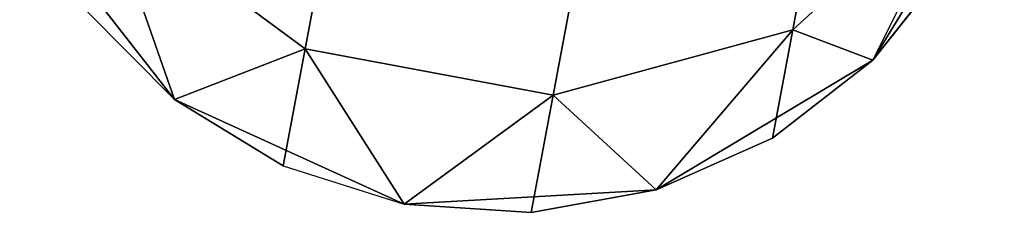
# Model space of a CAD drawing. Extents: x -91 to 91, y -91 to 262.
# Tile 397 of 480: x 10.212 to 12.079, y 58.423 to 58.789. Entities that reach past the tile are written whole.
import ezdxf

# ---------------------------------------------------------------- set-up
doc = ezdxf.new("R2010")
doc.units = 0
doc.header["$LTSCALE"] = 25.4
doc.layers.get('0').update_dxf_attribs({"linetype": 'CONTINUOUS'})

# ---------------------------------------------------------------- blocks, each defined once
blk = doc.blocks.new('ETE0_STL_1')
at = {"color": 0}
for p, q in [((10.7527, 58.7336, 320.8707), (10.8714, 59.3666, 319.9068)), ((10.7527, 58.7336, 320.8707), (10.8714, 59.3666, 319.9068)), ((10.8714, 59.3666, 170.1084), (10.7527, 58.7336, 169.1445)), ((10.8714, 59.3666, 170.1084), (10.7527, 58.7336, 169.1445)), ((11.6776, 58.7693, 320.9558), (11.7874, 59.3549, 320.0641)), ((11.6776, 58.7693, 320.9558), (11.7874, 59.3549, 320.0641)), ((11.7874, 59.3549, 169.9511), (11.6776, 58.7693, 169.0594)), ((11.7874, 59.3549, 169.9511), (11.6776, 58.7693, 169.0594)), ((11.2232, 58.6454, 320.8707), (11.3418, 59.2784, 319.9068)), ((11.2232, 58.6454, 320.8707), (11.3418, 59.2784, 319.9068)), ((11.3418, 59.2784, 170.1084), (11.2232, 58.6454, 169.1445)), ((11.3418, 59.2784, 170.1084), (11.2232, 58.6454, 169.1445)), ((11.8294, 58.7116, 327.5076), (12.0787, 59.1201, 327.5076)), ((12.0787, 59.1201, 163.5076), (11.8294, 58.7116, 163.5076)), ((11.8294, 58.7116, 327.5076), (12.0787, 59.1201, 327.5076)), ((12.0787, 59.1201, 163.5076), (11.8294, 58.7116, 163.5076)), ((11.6776, 58.7693, 320.9558), (12.0119, 59.0769, 321.1065)), ((11.6776, 58.7693, 320.9558), (12.0119, 59.0769, 321.1065)), ((12.0119, 59.0769, 168.9087), (11.6776, 58.7693, 169.0594)), ((12.0119, 59.0769, 168.9087), (11.6776, 58.7693, 169.0594)), ((11.8294, 58.7116, 322.0076), (12.0119, 59.0769, 321.1065)), ((11.8294, 58.7116, 322.0076), (12.0119, 59.0769, 321.1065)), ((12.0119, 59.0769, 168.9087), (11.8294, 58.7116, 168.0076)), ((12.0119, 59.0769, 168.9087), (11.8294, 58.7116, 168.0076)), ((10.2116, 59.0149, 327.5076), (10.5052, 58.6369, 327.5076)), ((10.5052, 58.6369, 163.5076), (10.2116, 59.0149, 163.5076)), ((10.2116, 59.0149, 327.5076), (10.5052, 58.6369, 327.5076)), ((10.5052, 58.6369, 163.5076), (10.2116, 59.0149, 163.5076)), ((10.5052, 58.6369, 322.0076), (10.374, 59.0137, 320.9558)), ((10.374, 59.0137, 320.9558), (10.7527, 58.7336, 320.8707)), ((10.5052, 58.6369, 322.0076), (10.374, 59.0137, 320.9558)), ((10.374, 59.0137, 320.9558), (10.7527, 58.7336, 320.8707)), ((10.7527, 58.7336, 169.1445), (10.374, 59.0137, 169.0594)), ((10.374, 59.0137, 169.0594), (10.5052, 58.6369, 168.0076)), ((10.374, 59.0137, 169.0594), (10.5052, 58.6369, 168.0076)), ((10.7527, 58.7336, 169.1445), (10.374, 59.0137, 169.0594)), ((11.8294, 58.7116, 322.0076), (11.9788, 58.9007, 322.0076)), ((11.9788, 58.9007, 322.0076), (11.8294, 58.7116, 327.5076)), ((11.9788, 58.9007, 322.0076), (11.8294, 58.7116, 327.5076)), ((11.8294, 58.7116, 322.0076), (11.9788, 58.9007, 322.0076)), ((11.8294, 58.7116, 168.0076), (11.9788, 58.9007, 168.0076)), ((11.9788, 58.9007, 168.0076), (11.8294, 58.7116, 163.5076)), ((11.9788, 58.9007, 168.0076), (11.8294, 58.7116, 163.5076)), ((11.8294, 58.7116, 168.0076), (11.9788, 58.9007, 168.0076)), ((10.3355, 58.8081, 322.0076), (10.5052, 58.6369, 327.5076)), ((10.3355, 58.8081, 322.0076), (10.5052, 58.6369, 322.0076)), ((10.3355, 58.8081, 322.0076), (10.5052, 58.6369, 327.5076)), ((10.3355, 58.8081, 322.0076), (10.5052, 58.6369, 322.0076)), ((10.3355, 58.8081, 168.0076), (10.5052, 58.6369, 168.0076)), ((10.5052, 58.6369, 163.5076), (10.3355, 58.8081, 168.0076)), ((10.3355, 58.8081, 168.0076), (10.5052, 58.6369, 168.0076)), ((10.5052, 58.6369, 163.5076), (10.3355, 58.8081, 168.0076)), ((11.2232, 58.6454, 320.8707), (11.6776, 58.7693, 320.9558)), ((11.2232, 58.6454, 320.8707), (11.6776, 58.7693, 320.9558)), ((11.6776, 58.7693, 169.0594), (11.2232, 58.6454, 169.1445)), ((11.6776, 58.7693, 169.0594), (11.2232, 58.6454, 169.1445)), ((11.4188, 58.4656, 322.0076), (11.6776, 58.7693, 320.9558)), ((11.4188, 58.4656, 322.0076), (11.6776, 58.7693, 320.9558)), ((11.6776, 58.7693, 169.0594), (11.4188, 58.4656, 168.0076)), ((11.6776, 58.7693, 169.0594), (11.4188, 58.4656, 168.0076)), ((11.639, 58.5637, 322.0076), (11.6776, 58.7693, 320.9558)), ((11.639, 58.5637, 322.0076), (11.6776, 58.7693, 320.9558)), ((11.6776, 58.7693, 169.0594), (11.639, 58.5637, 168.0076)), ((11.6776, 58.7693, 169.0594), (11.639, 58.5637, 168.0076)), ((11.8294, 58.7116, 322.0076), (11.6776, 58.7693, 320.9558)), ((11.8294, 58.7116, 322.0076), (11.6776, 58.7693, 320.9558)), ((11.6776, 58.7693, 169.0594), (11.8294, 58.7116, 168.0076)), ((11.6776, 58.7693, 169.0594), (11.8294, 58.7116, 168.0076)), ((10.5052, 58.6369, 322.0076), (10.7527, 58.7336, 320.8707)), ((10.5052, 58.6369, 322.0076), (10.7527, 58.7336, 320.8707)), ((10.7527, 58.7336, 169.1445), (10.5052, 58.6369, 168.0076)), ((10.7527, 58.7336, 169.1445), (10.5052, 58.6369, 168.0076)), ((10.711, 58.5113, 322.0076), (10.7527, 58.7336, 320.8707)), ((10.711, 58.5113, 322.0076), (10.7527, 58.7336, 320.8707)), ((10.7527, 58.7336, 169.1445), (10.711, 58.5113, 168.0076)), ((10.7527, 58.7336, 169.1445), (10.711, 58.5113, 168.0076)), ((10.9409, 58.4387, 322.0076), (10.7527, 58.7336, 320.8707)), ((10.7527, 58.7336, 320.8707), (11.2232, 58.6454, 320.8707)), ((10.9409, 58.4387, 322.0076), (10.7527, 58.7336, 320.8707)), ((10.7527, 58.7336, 320.8707), (11.2232, 58.6454, 320.8707)), ((11.2232, 58.6454, 169.1445), (10.7527, 58.7336, 169.1445)), ((10.7527, 58.7336, 169.1445), (10.9409, 58.4387, 168.0076)), ((10.7527, 58.7336, 169.1445), (10.9409, 58.4387, 168.0076)), ((11.2232, 58.6454, 169.1445), (10.7527, 58.7336, 169.1445)), ((11.4188, 58.4656, 327.5076), (11.8294, 58.7116, 327.5076)), ((11.8294, 58.7116, 163.5076), (11.4188, 58.4656, 163.5076)), ((11.4188, 58.4656, 327.5076), (11.8294, 58.7116, 327.5076)), ((11.8294, 58.7116, 163.5076), (11.4188, 58.4656, 163.5076)), ((11.639, 58.5637, 322.0076), (11.8294, 58.7116, 327.5076)), ((11.639, 58.5637, 322.0076), (11.8294, 58.7116, 322.0076)), ((11.639, 58.5637, 322.0076), (11.8294, 58.7116, 327.5076)), ((11.639, 58.5637, 322.0076), (11.8294, 58.7116, 322.0076)), ((11.639, 58.5637, 168.0076), (11.8294, 58.7116, 168.0076)), ((11.8294, 58.7116, 163.5076), (11.639, 58.5637, 168.0076)), ((11.639, 58.5637, 168.0076), (11.8294, 58.7116, 168.0076)), ((11.8294, 58.7116, 163.5076), (11.639, 58.5637, 168.0076)), ((11.8294, 58.7116, 322.0076), (11.8294, 58.7116, 327.5076)), ((11.8294, 58.7116, 322.0076), (11.8294, 58.7116, 327.5076)), ((11.8294, 58.7116, 168.0076), (11.8294, 58.7116, 163.5076)), ((11.8294, 58.7116, 168.0076), (11.8294, 58.7116, 163.5076)), ((10.9409, 58.4387, 322.0076), (11.2232, 58.6454, 320.8707)), ((10.9409, 58.4387, 322.0076), (11.2232, 58.6454, 320.8707)), ((11.2232, 58.6454, 169.1445), (10.9409, 58.4387, 168.0076)), ((11.2232, 58.6454, 169.1445), (10.9409, 58.4387, 168.0076)), ((11.1815, 58.4231, 322.0076), (11.2232, 58.6454, 320.8707)), ((11.1815, 58.4231, 322.0076), (11.2232, 58.6454, 320.8707)), ((11.2232, 58.6454, 169.1445), (11.1815, 58.4231, 168.0076)), ((11.2232, 58.6454, 169.1445), (11.1815, 58.4231, 168.0076)), ((11.4188, 58.4656, 322.0076), (11.2232, 58.6454, 320.8707)), ((11.4188, 58.4656, 322.0076), (11.2232, 58.6454, 320.8707)), ((11.2232, 58.6454, 169.1445), (11.4188, 58.4656, 168.0076)), ((11.2232, 58.6454, 169.1445), (11.4188, 58.4656, 168.0076)), ((10.5052, 58.6369, 327.5076), (10.9409, 58.4387, 327.5076)), ((10.9409, 58.4387, 163.5076), (10.5052, 58.6369, 163.5076)), ((10.5052, 58.6369, 322.0076), (10.5052, 58.6369, 327.5076)), ((10.5052, 58.6369, 322.0076), (10.5052, 58.6369, 327.5076)), ((10.5052, 58.6369, 322.0076), (10.711, 58.5113, 322.0076)), ((10.711, 58.5113, 322.0076), (10.5052, 58.6369, 327.5076)), ((10.711, 58.5113, 322.0076), (10.5052, 58.6369, 327.5076)), ((10.5052, 58.6369, 327.5076), (10.9409, 58.4387, 327.5076)), ((10.5052, 58.6369, 322.0076), (10.711, 58.5113, 322.0076)), ((10.5052, 58.6369, 168.0076), (10.711, 58.5113, 168.0076)), ((10.711, 58.5113, 168.0076), (10.5052, 58.6369, 163.5076)), ((10.9409, 58.4387, 163.5076), (10.5052, 58.6369, 163.5076)), ((10.711, 58.5113, 168.0076), (10.5052, 58.6369, 163.5076)), ((10.5052, 58.6369, 168.0076), (10.711, 58.5113, 168.0076)), ((10.5052, 58.6369, 168.0076), (10.5052, 58.6369, 163.5076)), ((10.5052, 58.6369, 168.0076), (10.5052, 58.6369, 163.5076)), ((11.4188, 58.4656, 322.0076), (11.639, 58.5637, 322.0076)), ((11.639, 58.5637, 322.0076), (11.4188, 58.4656, 327.5076)), ((11.639, 58.5637, 322.0076), (11.4188, 58.4656, 327.5076)), ((11.4188, 58.4656, 322.0076), (11.639, 58.5637, 322.0076)), ((11.4188, 58.4656, 168.0076), (11.639, 58.5637, 168.0076)), ((11.639, 58.5637, 168.0076), (11.4188, 58.4656, 163.5076)), ((11.639, 58.5637, 168.0076), (11.4188, 58.4656, 163.5076)), ((11.4188, 58.4656, 168.0076), (11.639, 58.5637, 168.0076)), ((10.711, 58.5113, 322.0076), (10.9409, 58.4387, 327.5076)), ((10.711, 58.5113, 322.0076), (10.9409, 58.4387, 327.5076)), ((10.711, 58.5113, 322.0076), (10.9409, 58.4387, 322.0076)), ((10.711, 58.5113, 322.0076), (10.9409, 58.4387, 322.0076)), ((10.711, 58.5113, 168.0076), (10.9409, 58.4387, 168.0076)), ((10.711, 58.5113, 168.0076), (10.9409, 58.4387, 168.0076)), ((10.711, 58.5113, 168.0076), (10.9409, 58.4387, 163.5076)), ((10.711, 58.5113, 168.0076), (10.9409, 58.4387, 163.5076)), ((10.9409, 58.4387, 327.5076), (11.4188, 58.4656, 327.5076)), ((11.4188, 58.4656, 163.5076), (10.9409, 58.4387, 163.5076)), ((10.9409, 58.4387, 327.5076), (11.4188, 58.4656, 327.5076)), ((11.4188, 58.4656, 163.5076), (10.9409, 58.4387, 163.5076)), ((11.1815, 58.4231, 322.0076), (11.4188, 58.4656, 327.5076)), ((11.1815, 58.4231, 322.0076), (11.4188, 58.4656, 322.0076)), ((11.1815, 58.4231, 322.0076), (11.4188, 58.4656, 327.5076)), ((11.1815, 58.4231, 322.0076), (11.4188, 58.4656, 322.0076)), ((11.1815, 58.4231, 168.0076), (11.4188, 58.4656, 168.0076)), ((11.4188, 58.4656, 163.5076), (11.1815, 58.4231, 168.0076)), ((11.1815, 58.4231, 168.0076), (11.4188, 58.4656, 168.0076)), ((11.4188, 58.4656, 163.5076), (11.1815, 58.4231, 168.0076)), ((11.4188, 58.4656, 322.0076), (11.4188, 58.4656, 327.5076)), ((11.4188, 58.4656, 322.0076), (11.4188, 58.4656, 327.5076)), ((11.4188, 58.4656, 168.0076), (11.4188, 58.4656, 163.5076)), ((11.4188, 58.4656, 168.0076), (11.4188, 58.4656, 163.5076)), ((10.9409, 58.4387, 327.5076), (11.1815, 58.4231, 322.0076)), ((10.9409, 58.4387, 322.0076), (10.9409, 58.4387, 327.5076)), ((10.9409, 58.4387, 322.0076), (10.9409, 58.4387, 327.5076)), ((10.9409, 58.4387, 322.0076), (11.1815, 58.4231, 322.0076)), ((10.9409, 58.4387, 327.5076), (11.1815, 58.4231, 322.0076)), ((10.9409, 58.4387, 322.0076), (11.1815, 58.4231, 322.0076)), ((10.9409, 58.4387, 168.0076), (11.1815, 58.4231, 168.0076)), ((11.1815, 58.4231, 168.0076), (10.9409, 58.4387, 163.5076)), ((10.9409, 58.4387, 168.0076), (11.1815, 58.4231, 168.0076)), ((10.9409, 58.4387, 168.0076), (10.9409, 58.4387, 163.5076)), ((11.1815, 58.4231, 168.0076), (10.9409, 58.4387, 163.5076)), ((10.9409, 58.4387, 168.0076), (10.9409, 58.4387, 163.5076))]:
    blk.add_line(p, q, dxfattribs=at)

msp = doc.modelspace()

# ---------------------------------------------------------------- block references
at = {"color": 253}
msp.add_blockref('ETE0_STL_1', (0, 0), dxfattribs=at)

doc.saveas('drawing.dxf')
